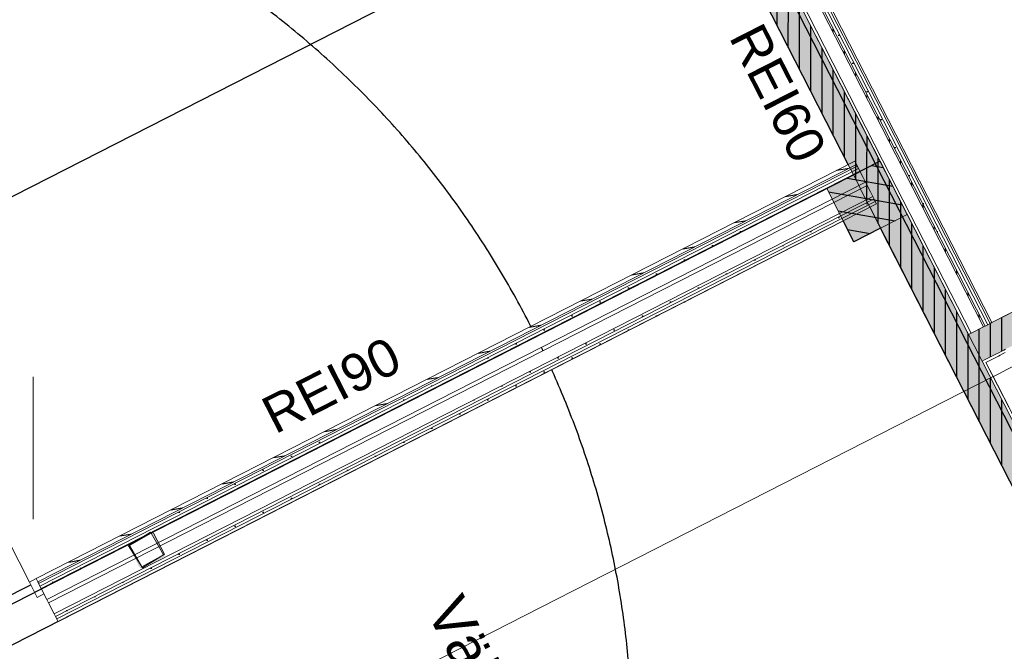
# Model space of a CAD drawing. Header units: metres. Extents: x 538891 to 1080079, y 6588829 to 13178720.
# Tile 510 of 1056: x 539903.67 to 539908.93, y 6589163.93 to 6589167.31. Entities that reach past the tile are written whole.
import ezdxf

# ---------------------------------------------------------------- set-up
doc = ezdxf.new("R2010")
doc.units = ezdxf.units.M
doc.header["$LTSCALE"] = 0.4
doc.linetypes.add('DASHED', pattern=[52.916667, 26.458333, -26.458333])
doc.linetypes.add('Triple Dashed', pattern=[92.604163, 66.145831, -26.458332])
for name, color, linetype in [('AR', 7, 'Continuous'), ('DENDRO', 7, 'Continuous'), ('GEO', 7, 'Continuous')]:
    doc.layers.add(name, color=color, linetype=linetype)
doc.styles.add('Arial', font='arial.ttf')
pattern_1 = [(90, (0, 0), (-0.06, 0), [])]
pattern_2 = [(0, (0, 0), (0, 0.075), [1e-05, -0.07499])]

# ---------------------------------------------------------------- blocks, each defined once
blk = doc.blocks.new('HEIN')
at = {"color": 7, "linetype": 'Continuous', "lineweight": 9}
for p, q in [((-0.455, 0.761), (-0.455, -0.761)), ((0.455, 0.761), (0.455, -0.761))]:
    blk.add_line(p, q, dxfattribs=at)

msp = doc.modelspace()

# ---------------------------------------------------------------- hatches: boundary and pattern name
at = {"layer": 'AR', "linetype": 'Continuous', "lineweight": 25, "true_color": 0x848484}
h = msp.add_hatch(dxfattribs=at)
h.set_pattern_fill('PLYWOOD_0001', color=252, style=0, pattern_type=2)
h.set_pattern_definition(pattern_1)
h.paths.add_polyline_path([(539908.9309, 6589165.5413), (539908.8582, 6589165.6838), (539908.8448, 6589165.677), (539908.9176, 6589165.5345)])
h = msp.add_hatch(dxfattribs=at)
h.set_pattern_fill('PLYWOOD_0001', color=252, style=0, pattern_type=2)
h.set_pattern_definition(pattern_1)
h.paths.add_polyline_path([(539908.9398, 6589165.5459), (539908.8671, 6589165.6884), (539908.8582, 6589165.6838), (539908.9309, 6589165.5413)])
h = msp.add_hatch(dxfattribs=at)
h.set_pattern_fill('PLYWOOD_0001', color=252, style=0, pattern_type=2)
h.set_pattern_definition(pattern_1)
h.paths.add_polyline_path([(539908.8285, 6589165.489), (539908.7558, 6589165.6316), (539908.7424, 6589165.6247), (539908.8151, 6589165.4822)])

# ---------------------------------------------------------------- linework, layer by layer
at = {"layer": 'AR', "color": 7, "linetype": 'Continuous', "lineweight": 9}
for p, q in [((539915.4493, 6589169.0479), (539908.8671, 6589165.6884)), ((539908.1271, 6589166.4784), (539907.9846, 6589166.4056)), ((539908.8226, 6589165.6657), (539908.7558, 6589165.6316)), ((539908.8315, 6589165.6702), (539908.8226, 6589165.6657)), ((539908.8448, 6589165.677), (539908.8315, 6589165.6702)), ((539908.8582, 6589165.6838), (539908.8448, 6589165.677)), ((539908.8671, 6589165.6884), (539908.8582, 6589165.6838)), ((539908.7558, 6589165.6316), (539908.7424, 6589165.6247)), ((539908.8151, 6589165.4822), (539908.8285, 6589165.489))]:
    msp.add_line(p, q, dxfattribs=at)
at = {"layer": 'AR', "color": 250, "linetype": 'Continuous', "lineweight": 9, "true_color": 0x333333}
msp.add_line((539908.2725, 6589166.1934), (539908.1271, 6589166.4784), dxfattribs=at)
msp.add_line((539908.2725, 6589166.1934), (539908.1271, 6589166.4784), dxfattribs=at)
msp.add_line((539908.2725, 6589166.1934), (539908.1271, 6589166.4784), dxfattribs=at)
msp.add_line((539908.2725, 6589166.1934), (539908.1271, 6589166.4784), dxfattribs=at)
msp.add_line((539908.2725, 6589166.1934), (539908.1271, 6589166.4784), dxfattribs=at)
msp.add_line((539908.2725, 6589166.1934), (539908.1271, 6589166.4784), dxfattribs=at)
at = {"layer": 'AR', "color": 143, "linetype": 'Continuous', "lineweight": 25, "true_color": 0x84a8b9, "flags": 128}
msp.add_lwpolyline([(539892.9372, 6589158.7782), (539907.9632, 6589166.4475), (539907.9618, 6589166.4502), (539908.1043, 6589166.5229), (539905.7949, 6589171.0476), (539905.6524, 6589170.9749), (539905.5069, 6589171.2599), (539905.6494, 6589171.3326), (539903.19, 6589176.1513), (539903.0475, 6589176.0785), (539902.902, 6589176.3636), (539903.0445, 6589176.4363), (539900.5851, 6589181.2549)], dxfattribs=at)
at = {"layer": 'AR', "color": 7, "linetype": 'Continuous', "lineweight": 9, "flags": 128}
for points in [[(539892.9372, 6589158.7782), (539907.9632, 6589166.4475), (539907.9618, 6589166.4502), (539908.1043, 6589166.5229), (539905.7949, 6589171.0476), (539905.6524, 6589170.9749), (539905.5069, 6589171.2599), (539905.6494, 6589171.3326), (539903.19, 6589176.1513), (539903.0475, 6589176.0785), (539902.902, 6589176.3636), (539903.0445, 6589176.4363), (539900.5851, 6589181.2549)], [(539908.2725, 6589166.1934), (539908.13, 6589166.1206), (539907.9846, 6589166.4056)]]:
    msp.add_lwpolyline(points, dxfattribs=at)
at = {"layer": 'AR', "color": 9, "linetype": 'Continuous', "lineweight": 9, "true_color": 0xc9c5ab, "flags": 128}
msp.add_lwpolyline([(539908.8671, 6589165.6884), (539915.3691, 6589169.007), (539912.6771, 6589174.2813), (539911.3362, 6589173.5969), (539912.4718, 6589171.3719), (539907.3107, 6589168.7377)], close=True, dxfattribs=at)
at = {"layer": 'AR', "color": 7, "linetype": 'Continuous', "lineweight": 9, "flags": 128}
for points in [[(539908.8671, 6589165.6884), (539915.3691, 6589169.007), (539912.6771, 6589174.2813), (539911.3362, 6589173.5969), (539912.4718, 6589171.3719), (539907.3107, 6589168.7377)], [(539903.9747, 6589159.711), (539907.0743, 6589161.293), (539909.8666, 6589162.7182), (539909.7939, 6589162.8606), (539909.9364, 6589162.9334), (539908.2725, 6589166.1934), (539908.13, 6589166.1206), (539908.0732, 6589166.232), (539902.1813, 6589163.2247)]]:
    msp.add_lwpolyline(points, close=True, dxfattribs=at)
at = {"layer": 'AR', "color": 253, "linetype": 'Continuous', "lineweight": 25, "true_color": 0x92b4ad, "flags": 128}
msp.add_lwpolyline([(539903.9747, 6589159.711), (539907.0743, 6589161.293), (539909.8666, 6589162.7182), (539909.7939, 6589162.8606), (539909.9364, 6589162.9334), (539908.2725, 6589166.1934), (539908.13, 6589166.1206), (539908.0732, 6589166.232), (539902.1813, 6589163.2247)], close=True, dxfattribs=at)
at = {"layer": 'AR', "color": 254, "linetype": 'Continuous', "true_color": 0xcccccc}
for points in [[(539908.9309, 6589165.5413), (539908.8582, 6589165.6838), (539908.9176, 6589165.5345), (539908.8448, 6589165.677)], [(539908.9398, 6589165.5459), (539908.8671, 6589165.6884), (539908.9309, 6589165.5413), (539908.8582, 6589165.6838)], [(539908.8285, 6589165.489), (539908.7558, 6589165.6316), (539908.8151, 6589165.4822), (539908.7424, 6589165.6247)]]:
    msp.add_solid(points, dxfattribs=at)
at = {"layer": 'DENDRO', "color": 5, "linetype": 'Continuous', "lineweight": 25, "true_color": 0x0000ff}
msp.add_open_spline([(539904.1778, 6589158.9822), (539902.9656, 6589158.3746), (539900.2461, 6589158.5151), (539897.96, 6589159.9737), (539896.7198, 6589162.3595), (539896.858, 6589165.0332), (539898.3374, 6589167.2785), (539900.7617, 6589168.4936), (539903.4813, 6589168.3531), (539905.7674, 6589166.8945), (539907.0075, 6589164.5087), (539906.8694, 6589161.835), (539905.3899, 6589159.5897), (539904.1778, 6589158.9822)], degree=2, dxfattribs=at)
at = {"layer": 'DENDRO', "color": 82, "linetype": 'Continuous', "lineweight": 25, "true_color": 0x33cc00}
msp.add_open_spline([(539893.8121, 6589159.0983), (539893.7434, 6589159.1216), (539893.6747, 6589159.145), (539892.9869, 6589159.3862), (539891.1572, 6589159.6654), (539888.4866, 6589158.4411), (539885.5451, 6589157.3971), (539882.5673, 6589157.4149), (539880.4579, 6589158.6217), (539879.0958, 6589159.832), (539877.4884, 6589161.5239), (539875.7359, 6589162.7565), (539874.0064, 6589163.5551), (539872.0916, 6589164.2529), (539871.04, 6589164.1448), (539870.7384, 6589163.4667), (539870.6736, 6589162.5152), (539871.0111, 6589159.8283), (539872.4686, 6589156.6032), (539876.4551, 6589150.405), (539880.4313, 6589142.3133), (539883.4357, 6589136.069), (539886.65, 6589131.8213), (539889.6758, 6589128.0089), (539891.6422, 6589123.7091), (539892.6854, 6589121.9346), (539894.9559, 6589119.083), (539899.4507, 6589118.4526), (539902.4132, 6589119.2024), (539903.4975, 6589120.9997), (539904.0299, 6589121.9681), (539904.9744, 6589123.0691), (539906.8939, 6589123.6435), (539908.5817, 6589124.1163), (539909.2062, 6589124.9889), (539908.8206, 6589126.4423), (539907.9211, 6589128.2423), (539907.3166, 6589130.0189), (539907.9536, 6589131.664), (539909.206, 6589132.9269), (539910.0734, 6589134.09), (539910.2183, 6589135.4872), (539910.1242, 6589137.3281), (539909.7241, 6589140.2997), (539907.9987, 6589143.8429), (539904.8625, 6589145.9332), (539902.1696, 6589146.7782), (539898.4952, 6589147.1704), (539894.6027, 6589147.6734), (539892.2931, 6589147.7161), (539890.9385, 6589146.9877), (539890.5185, 6589145.8464), (539890.375, 6589144.12), (539890.5355, 6589141.8612), (539890.1164, 6589140.2368), (539888.2792, 6589140.1754), (539886.2593, 6589140.9765), (539884.6257, 6589142.2344), (539883.4829, 6589144.0283), (539883.3842, 6589146.4675), (539884.263, 6589149.2079), (539886.6505, 6589150.3674), (539890.039, 6589151.0124), (539893.8765, 6589152.7578), (539896.4616, 6589154.2315), (539898.6752, 6589155.7963), (539898.5791, 6589158.6152), (539898.2775, 6589160.1277), (539896.808, 6589160.1337), (539895.0583, 6589159.4249), (539894.0007, 6589159.1478), (539893.9064, 6589159.123), (539893.8121, 6589159.0983)], degree=2, knots=[0, 0, 0, 0.001482, 0.001482, 0.016366, 0.031249, 0.046133, 0.061016, 0.0759, 0.090783, 0.105667, 0.12055, 0.135433, 0.150317, 0.1652, 0.180084, 0.194967, 0.209851, 0.224734, 0.239618, 0.254501, 0.269384, 0.284268, 0.299151, 0.314035, 0.328918, 0.343802, 0.358685, 0.373569, 0.388452, 0.403335, 0.418219, 0.433102, 0.447986, 0.462869, 0.477753, 0.492636, 0.50752, 0.522403, 0.537286, 0.55217, 0.567053, 0.581937, 0.59682, 0.611704, 0.626587, 0.641471, 0.656354, 0.671237, 0.686121, 0.701004, 0.715888, 0.730771, 0.745655, 0.760538, 0.775422, 0.790305, 0.805188, 0.820072, 0.834955, 0.849839, 0.864722, 0.879606, 0.894489, 0.909373, 0.924256, 0.939139, 0.954023, 0.968906, 0.98379, 0.998673, 0.998673, 1, 1, 1], dxfattribs=at)

# ---------------------------------------------------------------- block references
at = {"layer": 'GEO', "color": 8, "true_color": 0x7d7d7d, "xscale": 0.5, "yscale": 0.5, "zscale": 0.5}
msp.add_blockref('HEIN', (539903.5184, 6589165.0181), dxfattribs=at)

# ---------------------------------------------------------------- texts
at = {"layer": 'AR', "color": 1, "true_color": 0xff0000, "insert": (539907.6378, 6589167.3067), "char_height": 0.2, "attachment_point": 1, "rotation": 297.0398, "line_spacing_factor": 1.004016, "style": 'Arial'}
msp.add_mtext('REI60', dxfattribs=at)
at = {"layer": 'AR', "color": 7, "insert": (539906.0379, 6589164.2508), "char_height": 0.22, "attachment_point": 1, "rotation": 297.0398, "line_spacing_factor": 1.004016, "style": 'Arial'}
msp.add_mtext('Välisporditarbed', dxfattribs=at)

# ---------------------------------------------------------------- next in the draw order: wipeouts: each hides what was drawn before it
at = {"color": 255, "linetype": 'Continuous', "lineweight": 5}
for points in [[(539908.2513, 6589166.3229), (539908.2445, 6589166.3362), (539903.8712, 6589164.1041), (539903.878, 6589164.0907)], [(539908.9718, 6589165.4612), (539908.9377, 6589165.528), (539908.9244, 6589165.5211), (539908.9585, 6589165.4543)]]:
    msp.add_wipeout(points, dxfattribs=at).dxf.layer = 'AR'

# ---------------------------------------------------------------- next in the draw order: hatches: boundary and pattern name
at = {"layer": 'AR', "linetype": 'Continuous', "lineweight": 25, "true_color": 0x848484}
h = msp.add_hatch(dxfattribs=at)
h.set_pattern_fill('GYPSUM_0001', color=252, style=0, pattern_type=2)
h.set_pattern_definition(pattern_2)
h.paths.add_polyline_path([(539908.2513, 6589166.3229), (539908.2445, 6589166.3362), (539903.8712, 6589164.1041), (539903.878, 6589164.0907)])
h = msp.add_hatch(dxfattribs=at)
h.set_pattern_fill('PLYWOOD_0001', color=252, style=0, pattern_type=2)
h.set_pattern_definition(pattern_1)
h.paths.add_polyline_path([(539908.9176, 6589165.5345), (539908.8448, 6589165.677), (539908.8315, 6589165.6702), (539908.9042, 6589165.5277)])

# ---------------------------------------------------------------- next in the draw order: linework, layer by layer
at = {"layer": 'AR', "color": 254, "linetype": 'Continuous', "true_color": 0xcccccc}
msp.add_solid([(539908.9176, 6589165.5345), (539908.8448, 6589165.677), (539908.9042, 6589165.5277), (539908.8315, 6589165.6702)], dxfattribs=at)

# ---------------------------------------------------------------- next in the draw order: wipeouts: each hides what was drawn before it
at = {"color": 255, "linetype": 'Continuous', "lineweight": 5}
for points in [[(539903.8644, 6589164.1175), (539903.8712, 6589164.1041), (539908.2445, 6589166.3362), (539908.2377, 6589166.3496)], [(539908.9585, 6589165.4543), (539908.9244, 6589165.5211), (539908.911, 6589165.5143), (539908.9451, 6589165.4475)]]:
    msp.add_wipeout(points, dxfattribs=at).dxf.layer = 'AR'

# ---------------------------------------------------------------- next in the draw order: hatches: boundary and pattern name
at = {"layer": 'AR', "linetype": 'Continuous', "lineweight": 25, "true_color": 0x848484}
h = msp.add_hatch(dxfattribs=at)
h.set_pattern_fill('PLYWOOD_0001', color=252, style=0, pattern_type=2)
h.set_pattern_definition(pattern_1)
h.paths.add_polyline_path([(539915.4493, 6589169.0479), (539908.8671, 6589165.6884), (539908.9398, 6589165.5459), (539915.522, 6589168.9054)])
h = msp.add_hatch(dxfattribs=at)
h.set_pattern_fill('GYPSUM_0001', color=252, style=0, pattern_type=2)
h.set_pattern_definition(pattern_2)
h.paths.add_polyline_path([(539903.8644, 6589164.1175), (539903.8712, 6589164.1041), (539908.2445, 6589166.3362), (539908.2377, 6589166.3496)])
h = msp.add_hatch(dxfattribs=at)
h.set_pattern_fill('PLYWOOD_0001', color=252, style=0, pattern_type=2)
h.set_pattern_definition(pattern_1)
h.paths.add_polyline_path([(539908.9042, 6589165.5277), (539908.8315, 6589165.6702), (539908.8226, 6589165.6657), (539908.8953, 6589165.5231)])

# ---------------------------------------------------------------- next in the draw order: linework, layer by layer
at = {"layer": 'AR', "color": 7, "linetype": 'Continuous', "lineweight": 9}
msp.add_line((539908.9309, 6589165.5413), (539908.9398, 6589165.5459), dxfattribs=at)
at = {"layer": 'AR', "color": 254, "linetype": 'Continuous', "true_color": 0xcccccc}
for points in [[(539915.4493, 6589169.0479), (539908.8671, 6589165.6884), (539915.522, 6589168.9054), (539908.9398, 6589165.5459)], [(539908.9042, 6589165.5277), (539908.8315, 6589165.6702), (539908.8953, 6589165.5231), (539908.8226, 6589165.6657)]]:
    msp.add_solid(points, dxfattribs=at)

# ---------------------------------------------------------------- next in the draw order: wipeouts: each hides what was drawn before it
at = {"color": 255, "linetype": 'Continuous', "lineweight": 5}
for points in [[(539903.8576, 6589164.1308), (539903.8644, 6589164.1175), (539908.2377, 6589166.3496), (539908.2309, 6589166.363)], [(539908.9451, 6589165.4475), (539908.911, 6589165.5143), (539908.9021, 6589165.5098), (539908.9362, 6589165.443)]]:
    msp.add_wipeout(points, dxfattribs=at).dxf.layer = 'AR'

# ---------------------------------------------------------------- next in the draw order: hatches: boundary and pattern name
at = {"layer": 'AR', "linetype": 'Continuous', "lineweight": 25, "true_color": 0x848484}
h = msp.add_hatch(dxfattribs=at)
h.set_pattern_fill('GYPSUM_0001', color=252, style=0, pattern_type=2)
h.set_pattern_definition(pattern_2)
h.paths.add_polyline_path([(539903.8576, 6589164.1308), (539903.8644, 6589164.1175), (539908.2377, 6589166.3496), (539908.2309, 6589166.363)])
h = msp.add_hatch(dxfattribs=at)
h.set_pattern_fill('PLYWOOD_0001', color=252, style=0, pattern_type=2)
h.set_pattern_definition(pattern_1)
h.paths.add_polyline_path([(539908.8953, 6589165.5231), (539908.8226, 6589165.6657), (539908.7558, 6589165.6316), (539908.8285, 6589165.489)])

# ---------------------------------------------------------------- next in the draw order: linework, layer by layer
at = {"layer": 'AR', "color": 7, "linetype": 'Continuous', "lineweight": 9}
for p, q in [((539908.8285, 6589165.489), (539908.8953, 6589165.5231)), ((539908.8353, 6589165.4757), (539908.9021, 6589165.5098)), ((539908.8953, 6589165.5231), (539908.9042, 6589165.5277)), ((539908.9021, 6589165.5098), (539908.911, 6589165.5143)), ((539908.9042, 6589165.5277), (539908.9176, 6589165.5345)), ((539908.911, 6589165.5143), (539908.9244, 6589165.5211)), ((539908.9176, 6589165.5345), (539908.9309, 6589165.5413)), ((539908.9244, 6589165.5211), (539908.9377, 6589165.528)), ((539903.8712, 6589164.1041), (539903.878, 6589164.0907)), ((539903.8712, 6589164.1041), (539903.878, 6589164.0907))]:
    msp.add_line(p, q, dxfattribs=at)
at = {"layer": 'AR', "color": 254, "linetype": 'Continuous', "true_color": 0xcccccc}
msp.add_solid([(539908.8953, 6589165.5231), (539908.8226, 6589165.6657), (539908.8285, 6589165.489), (539908.7558, 6589165.6316)], dxfattribs=at)

# ---------------------------------------------------------------- next in the draw order: wipeouts: each hides what was drawn before it
at = {"color": 255, "linetype": 'Continuous', "lineweight": 5}
for points in [[(539908.8671, 6589165.6884), (539908.3943, 6589166.6148), (539908.3854, 6589166.6102), (539908.8582, 6589165.6838)], [(539903.8276, 6589164.1896), (539903.8576, 6589164.1308), (539908.2309, 6589166.363), (539908.2009, 6589166.4217)], [(539908.9362, 6589165.443), (539908.9021, 6589165.5098), (539908.8353, 6589165.4757), (539908.8694, 6589165.4089)]]:
    msp.add_wipeout(points, dxfattribs=at).dxf.layer = 'AR'

# ---------------------------------------------------------------- next in the draw order: linework, layer by layer
at = {"layer": 'AR', "color": 7, "linetype": 'Continuous', "lineweight": 9}
for p, q in [((539908.8353, 6589165.4757), (539908.9021, 6589165.5098)), ((539908.8151, 6589165.4822), (539908.8285, 6589165.489)), ((539903.8576, 6589164.1308), (539903.8644, 6589164.1175)), ((539903.8576, 6589164.1308), (539903.8644, 6589164.1175)), ((539903.8644, 6589164.1175), (539903.8712, 6589164.1041)), ((539903.8644, 6589164.1175), (539903.8712, 6589164.1041))]:
    msp.add_line(p, q, dxfattribs=at)

# ---------------------------------------------------------------- next in the draw order: wipeouts: each hides what was drawn before it
at = {"color": 255, "linetype": 'Continuous', "lineweight": 5}
for points in [[(539908.8582, 6589165.6838), (539908.3854, 6589166.6102), (539908.372, 6589166.6034), (539908.8448, 6589165.677)], [(539908.1436, 6589166.534), (539908.1345, 6589166.5518), (539903.7612, 6589164.3196), (539903.7703, 6589164.3018)], [(539908.8694, 6589165.4089), (539910.2378, 6589162.7279), (539910.3046, 6589162.762), (539908.9362, 6589165.443)]]:
    msp.add_wipeout(points, dxfattribs=at).dxf.layer = 'AR'

# ---------------------------------------------------------------- next in the draw order: hatches: boundary and pattern name
at = {"layer": 'AR', "linetype": 'Continuous', "lineweight": 25, "true_color": 0x848484}
h = msp.add_hatch(dxfattribs=at)
h.set_pattern_fill('GYPSUM_0001', color=252, style=0, pattern_type=2)
h.set_pattern_definition(pattern_2)
h.paths.add_polyline_path([(539908.8582, 6589165.6838), (539908.3854, 6589166.6102), (539908.372, 6589166.6034), (539908.8448, 6589165.677)])
at = {"layer": 'AR', "linetype": 'Continuous', "lineweight": 25, "true_color": 0x808080}
h = msp.add_hatch(dxfattribs=at)
h.set_pattern_fill('WOOD_0001_1', color=8, style=0, pattern_type=2)
h.set_pattern_definition([(10, (0, 0), (-0.015628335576, 0.0886326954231), [])])
h.paths.add_polyline_path([(539908.1436, 6589166.534), (539908.1345, 6589166.5518), (539903.7612, 6589164.3196), (539903.7703, 6589164.3018)])
at = {"layer": 'AR', "linetype": 'Continuous', "lineweight": 25, "true_color": 0x848484}
h = msp.add_hatch(dxfattribs=at)
h.set_pattern_fill('PLYWOOD_0001', color=252, style=0, pattern_type=2)
h.set_pattern_definition(pattern_1)
h.paths.add_polyline_path([(539908.6726, 6589165.4095), (539910.0819, 6589162.6484), (539910.2244, 6589162.7211), (539908.8151, 6589165.4822)])

# ---------------------------------------------------------------- next in the draw order: linework, layer by layer
at = {"layer": 'AR', "color": 7, "linetype": 'Continuous', "lineweight": 9}
for p, q in [((539910.2244, 6589162.7211), (539908.8151, 6589165.4822)), ((539910.2378, 6589162.7279), (539908.8353, 6589165.4757))]:
    msp.add_line(p, q, dxfattribs=at)
at = {"layer": 'AR', "color": 254, "linetype": 'Continuous', "true_color": 0xcccccc}
msp.add_solid([(539908.6726, 6589165.4095), (539910.0819, 6589162.6484), (539908.8151, 6589165.4822), (539910.2244, 6589162.7211)], dxfattribs=at)

# ---------------------------------------------------------------- next in the draw order: wipeouts: each hides what was drawn before it
at = {"color": 255, "linetype": 'Continuous', "lineweight": 5}
for points in [[(539908.8448, 6589165.677), (539908.372, 6589166.6034), (539908.3586, 6589166.5966), (539908.8315, 6589165.6702)], [(539903.7748, 6589164.2929), (539908.1481, 6589166.5251), (539908.1436, 6589166.534), (539903.7703, 6589164.3018)]]:
    msp.add_wipeout(points, dxfattribs=at).dxf.layer = 'AR'

# ---------------------------------------------------------------- next in the draw order: hatches: boundary and pattern name
at = {"layer": 'AR', "linetype": 'Continuous', "lineweight": 25, "true_color": 0x848484}
h = msp.add_hatch(dxfattribs=at)
h.set_pattern_fill('GYPSUM_0001', color=252, style=0, pattern_type=2)
h.set_pattern_definition(pattern_2)
h.paths.add_polyline_path([(539908.8448, 6589165.677), (539908.372, 6589166.6034), (539908.3586, 6589166.5966), (539908.8315, 6589165.6702)])

# ---------------------------------------------------------------- next in the draw order: linework, layer by layer
at = {"layer": 'AR', "color": 7, "linetype": 'Continuous', "lineweight": 9}
msp.add_line((539908.8671, 6589165.6884), (539908.8582, 6589165.6838), dxfattribs=at)

# ---------------------------------------------------------------- next in the draw order: wipeouts: each hides what was drawn before it
at = {"color": 255, "linetype": 'Continuous', "lineweight": 5}
msp.add_wipeout([(539903.7817, 6589164.2796), (539908.155, 6589166.5117), (539908.1481, 6589166.5251), (539903.7748, 6589164.2929)], dxfattribs=at).dxf.layer = 'AR'

# ---------------------------------------------------------------- next in the draw order: hatches: boundary and pattern name
at = {"layer": 'AR', "linetype": 'Continuous', "lineweight": 25, "true_color": 0x848484}
h = msp.add_hatch(dxfattribs=at)
h.set_pattern_fill('GYPSUM_0001', color=252, style=0, pattern_type=2)
h.set_pattern_definition(pattern_2)
h.paths.add_polyline_path([(539903.7817, 6589164.2796), (539908.155, 6589166.5117), (539908.1481, 6589166.5251), (539903.7748, 6589164.2929)])

# ---------------------------------------------------------------- next in the draw order: wipeouts: each hides what was drawn before it
at = {"color": 255, "linetype": 'Continuous', "lineweight": 5}
msp.add_wipeout([(539908.8315, 6589165.6702), (539908.3586, 6589166.5966), (539908.3497, 6589166.592), (539908.8226, 6589165.6657)], dxfattribs=at).dxf.layer = 'AR'

# ---------------------------------------------------------------- next in the draw order: hatches: boundary and pattern name
at = {"layer": 'AR', "linetype": 'Continuous', "lineweight": 25, "true_color": 0x848484}
h = msp.add_hatch(dxfattribs=at)
h.set_pattern_fill('PLYWOOD_0001', color=252, style=0, pattern_type=2)
h.set_pattern_definition(pattern_1)
h.paths.add_polyline_path([(539908.8315, 6589165.6702), (539908.3586, 6589166.5966), (539908.3497, 6589166.592), (539908.8226, 6589165.6657)])

# ---------------------------------------------------------------- next in the draw order: wipeouts: each hides what was drawn before it
at = {"color": 255, "linetype": 'Continuous', "lineweight": 5}
msp.add_wipeout([(539903.7885, 6589164.2662), (539908.1618, 6589166.4983), (539908.155, 6589166.5117), (539903.7817, 6589164.2796)], dxfattribs=at).dxf.layer = 'AR'

# ---------------------------------------------------------------- next in the draw order: hatches: boundary and pattern name
at = {"layer": 'AR', "linetype": 'Continuous', "lineweight": 25, "true_color": 0x848484}
h = msp.add_hatch(dxfattribs=at)
h.set_pattern_fill('GYPSUM_0001', color=252, style=0, pattern_type=2)
h.set_pattern_definition(pattern_2)
h.paths.add_polyline_path([(539903.7885, 6589164.2662), (539908.1618, 6589166.4983), (539908.155, 6589166.5117), (539903.7817, 6589164.2796)])

# ---------------------------------------------------------------- next in the draw order: wipeouts: each hides what was drawn before it
at = {"color": 255, "linetype": 'Continuous', "lineweight": 5}
msp.add_wipeout([(539908.1918, 6589166.4396), (539908.1618, 6589166.4983), (539903.7885, 6589164.2662), (539903.803, 6589164.2377), (539903.8185, 6589164.2074)], dxfattribs=at).dxf.layer = 'AR'

# ---------------------------------------------------------------- next in the draw order: hatches: boundary and pattern name
at = {"layer": 'AR', "linetype": 'Continuous', "lineweight": 0}
h = msp.add_hatch(color=7, dxfattribs=at)
h.paths.add_polyline_path([(539904.3128, 6589164.3822), (539904.314, 6589164.3803), (539904.3157, 6589164.3786), (539904.3176, 6589164.3772), (539904.3198, 6589164.3763), (539904.3221, 6589164.3758), (539904.3244, 6589164.3757), (539904.3267, 6589164.3761), (539904.3289, 6589164.377), (539904.4411, 6589164.4343), (539904.4431, 6589164.4355), (539904.4448, 6589164.4372), (539904.4462, 6589164.4391), (539904.4471, 6589164.4413), (539904.4476, 6589164.4436), (539904.4476, 6589164.4459), (539904.4472, 6589164.4482), (539904.4464, 6589164.4504), (539904.3891, 6589164.5626), (539904.3878, 6589164.5646), (539904.3862, 6589164.5663), (539904.3843, 6589164.5677), (539904.3821, 6589164.5686), (539904.3798, 6589164.5691), (539904.3775, 6589164.5692), (539904.3751, 6589164.5687), (539904.3729, 6589164.5679), (539904.2607, 6589164.5106), (539904.2587, 6589164.5093), (539904.257, 6589164.5077), (539904.2557, 6589164.5058), (539904.2548, 6589164.5036), (539904.2543, 6589164.5013), (539904.2542, 6589164.499), (539904.2546, 6589164.4966), (539904.2555, 6589164.4945)])
h.paths.add_polyline_path([(539904.3187, 6589164.384), (539904.3196, 6589164.3831), (539904.3205, 6589164.3824), (539904.3216, 6589164.382), (539904.3228, 6589164.3817), (539904.3239, 6589164.3817), (539904.3251, 6589164.3819), (539904.3262, 6589164.3823), (539904.4384, 6589164.4396), (539904.4394, 6589164.4403), (539904.4402, 6589164.4411), (539904.4409, 6589164.442), (539904.4414, 6589164.4431), (539904.4416, 6589164.4443), (539904.4417, 6589164.4454), (539904.4415, 6589164.4466), (539904.441, 6589164.4477), (539904.3837, 6589164.5599), (539904.3831, 6589164.5609), (539904.3823, 6589164.5618), (539904.3813, 6589164.5624), (539904.3803, 6589164.5629), (539904.3791, 6589164.5632), (539904.3779, 6589164.5632), (539904.3768, 6589164.563), (539904.3757, 6589164.5625), (539904.2634, 6589164.5053), (539904.2625, 6589164.5046), (539904.2616, 6589164.5038), (539904.2609, 6589164.5028), (539904.2605, 6589164.5018), (539904.2602, 6589164.5006), (539904.2602, 6589164.4994), (539904.2604, 6589164.4983), (539904.2608, 6589164.4972), (539904.3181, 6589164.385)])

# ---------------------------------------------------------------- next in the draw order: linework, layer by layer
at = {"layer": 'AR', "color": 7, "linetype": 'Continuous', "lineweight": 9}
for p, q in [((539908.1345, 6589166.5518), (539903.7612, 6589164.3196)), ((539908.1436, 6589166.534), (539903.7703, 6589164.3018)), ((539908.1481, 6589166.5251), (539903.7748, 6589164.2929)), ((539908.155, 6589166.5117), (539903.7817, 6589164.2796)), ((539908.2513, 6589166.3229), (539908.1345, 6589166.5518)), ((539908.1618, 6589166.4983), (539903.7885, 6589164.2662)), ((539903.8185, 6589164.2074), (539908.1918, 6589166.4396)), ((539903.8276, 6589164.1896), (539908.2009, 6589166.4217)), ((539903.8576, 6589164.1308), (539908.2309, 6589166.363)), ((539903.8644, 6589164.1175), (539908.2377, 6589166.3496)), ((539903.8712, 6589164.1041), (539908.2445, 6589166.3362)), ((539903.878, 6589164.0907), (539908.2513, 6589166.3229)), ((539903.878, 6589164.0907), (539908.2513, 6589166.3229)), ((539903.7612, 6589164.3196), (539903.7703, 6589164.3018)), ((539903.7703, 6589164.3018), (539903.7748, 6589164.2929)), ((539903.7748, 6589164.2929), (539903.7817, 6589164.2796)), ((539903.7817, 6589164.2796), (539903.7885, 6589164.2662)), ((539903.7885, 6589164.2662), (539903.803, 6589164.2377)), ((539903.803, 6589164.2377), (539903.8185, 6589164.2074)), ((539903.8185, 6589164.2074), (539903.8276, 6589164.1896)), ((539903.8276, 6589164.1896), (539903.8576, 6589164.1308)), ((539903.8276, 6589164.1896), (539903.8576, 6589164.1308))]:
    msp.add_line(p, q, dxfattribs=at)
at = {"layer": 'AR', "color": 7, "linetype": 'Continuous', "lineweight": 9, "flags": 128}
for points in [[(539904.3729, 6589164.5679), (539904.2555, 6589164.4945), (539904.3289, 6589164.377), (539904.4464, 6589164.4504), (539904.3891, 6589164.5626)], [(539904.3757, 6589164.5625), (539904.2608, 6589164.4972), (539904.3262, 6589164.3823), (539904.441, 6589164.4477)]]:
    msp.add_lwpolyline(points, close=True, dxfattribs=at)

# ---------------------------------------------------------------- next in the draw order: texts
at = {"layer": 'AR', "color": 235, "true_color": 0xa6447a, "insert": (539904.947, 6589165.2673), "char_height": 0.2, "attachment_point": 1, "rotation": 27.0398, "line_spacing_factor": 1.004016, "style": 'Arial'}
msp.add_mtext('REI90', dxfattribs=at)

# ---------------------------------------------------------------- next in the draw order: wipeouts: each hides what was drawn before it
at = {"color": 255, "linetype": 'Continuous', "lineweight": 5}
msp.add_wipeout([(539903.7612, 6589164.3196), (539903.7256, 6589164.3015), (539903.7674, 6589164.2195), (539903.803, 6589164.2377)], dxfattribs=at).dxf.layer = 'AR'

# ---------------------------------------------------------------- next in the draw order: linework, layer by layer
at = {"layer": 'AR', "color": 255, "linetype": 'Continuous', "lineweight": 25}
msp.add_line((539906.5148, 6589167.8335), (539893.1544, 6589161.0144), dxfattribs=at)
at = {"layer": 'AR', "color": 235, "linetype": 'DASHED', "lineweight": 25, "true_color": 0xa6447a}
msp.add_line((539908.2696, 6589166.5511), (539902.0215, 6589163.3621), dxfattribs=at)
at = {"layer": 'AR', "color": 7, "linetype": 'Continuous', "lineweight": 9}
for p, q in [((539903.7256, 6589164.3015), (539903.3073, 6589165.1209)), ((539903.7612, 6589164.3196), (539903.7256, 6589164.3015)), ((539903.7256, 6589164.3015), (539903.7674, 6589164.2195)), ((539903.803, 6589164.2377), (539903.7612, 6589164.3196)), ((539903.7612, 6589164.3196), (539903.7703, 6589164.3018)), ((539903.7612, 6589164.3196), (539903.7703, 6589164.3018)), ((539903.7703, 6589164.3018), (539903.7748, 6589164.2929)), ((539903.7703, 6589164.3018), (539903.7748, 6589164.2929)), ((539903.7748, 6589164.2929), (539903.7817, 6589164.2796)), ((539903.7748, 6589164.2929), (539903.7817, 6589164.2796)), ((539903.7817, 6589164.2796), (539903.7885, 6589164.2662)), ((539903.7817, 6589164.2796), (539903.7885, 6589164.2662)), ((539903.7885, 6589164.2662), (539903.803, 6589164.2377)), ((539903.7885, 6589164.2662), (539903.803, 6589164.2377)), ((539903.7674, 6589164.2195), (539903.803, 6589164.2377)), ((539903.803, 6589164.2377), (539903.8185, 6589164.2074)), ((539903.8185, 6589164.2074), (539903.8276, 6589164.1896))]:
    msp.add_line(p, q, dxfattribs=at)
at = {"layer": 'AR', "color": 255, "linetype": 'Continuous', "lineweight": 25}
msp.add_arc((539899.1186, 6589165.8268), 6.75, 39.14132, 194.93832, dxfattribs=at)

# ---------------------------------------------------------------- next in the draw order: wipeouts: each hides what was drawn before it
at = {"color": 255, "linetype": 'Continuous', "lineweight": 5}
msp.add_wipeout([(539908.8226, 6589165.6657), (539908.3497, 6589166.592), (539908.2829, 6589166.5579), (539908.7558, 6589165.6316)], dxfattribs=at).dxf.layer = 'AR'

# ---------------------------------------------------------------- next in the draw order: hatches: boundary and pattern name
at = {"layer": 'AR', "linetype": 'Continuous', "lineweight": 25, "true_color": 0x848484}
h = msp.add_hatch(dxfattribs=at)
h.set_pattern_fill('PLYWOOD_0001', color=252, style=0, pattern_type=2)
h.set_pattern_definition(pattern_1)
h.paths.add_polyline_path([(539908.7424, 6589165.6247), (539908.2696, 6589166.5511), (539908.1271, 6589166.4784), (539908.5999, 6589165.552)])
h = msp.add_hatch(dxfattribs=at)
h.set_pattern_fill('PLYWOOD_0001', color=252, style=0, pattern_type=2)
h.set_pattern_definition(pattern_1)
h.paths.add_polyline_path([(539908.8151, 6589165.4822), (539908.7424, 6589165.6247), (539908.5999, 6589165.552), (539908.6726, 6589165.4095)])

# ---------------------------------------------------------------- next in the draw order: linework, layer by layer
at = {"layer": 'AR', "color": 7, "linetype": 'Continuous', "lineweight": 9}
for p, q in [((539908.8582, 6589165.6838), (539908.3854, 6589166.6102)), ((539908.8671, 6589165.6884), (539908.3943, 6589166.6148)), ((539908.7558, 6589165.6316), (539908.2829, 6589166.5579)), ((539908.8226, 6589165.6657), (539908.3497, 6589166.592)), ((539908.8315, 6589165.6702), (539908.3586, 6589166.5966)), ((539908.8448, 6589165.677), (539908.372, 6589166.6034)), ((539908.7424, 6589165.6247), (539908.2696, 6589166.5511)), ((539908.1271, 6589166.4784), (539910.0819, 6589162.6484)), ((539908.8226, 6589165.6657), (539908.7558, 6589165.6316)), ((539908.8315, 6589165.6702), (539908.8226, 6589165.6657)), ((539908.8448, 6589165.677), (539908.8315, 6589165.6702)), ((539908.8582, 6589165.6838), (539908.8448, 6589165.677)), ((539908.7558, 6589165.6316), (539908.7424, 6589165.6247))]:
    msp.add_line(p, q, dxfattribs=at)
at = {"layer": 'AR', "color": 235, "linetype": 'DASHED', "lineweight": 25, "true_color": 0xa6447a}
msp.add_line((539911.0832, 6589160.977), (539908.2508, 6589166.5262), dxfattribs=at)
at = {"layer": 'AR', "color": 254, "linetype": 'Continuous', "true_color": 0xcccccc}
for points in [[(539908.7424, 6589165.6247), (539908.2696, 6589166.5511), (539908.5999, 6589165.552), (539908.1271, 6589166.4784)], [(539908.8151, 6589165.4822), (539908.7424, 6589165.6247), (539908.6726, 6589165.4095), (539908.5999, 6589165.552)]]:
    msp.add_solid(points, dxfattribs=at)

# ---------------------------------------------------------------- next in the draw order: wipeouts: each hides what was drawn before it
at = {"color": 255, "linetype": 'Continuous', "lineweight": 5}
msp.add_wipeout([(539908.3943, 6589166.6148), (539907.3016, 6589168.7555), (539907.2927, 6589168.751), (539908.3854, 6589166.6102)], dxfattribs=at).dxf.layer = 'AR'

# ---------------------------------------------------------------- next in the draw order: wipeouts: each hides what was drawn before it
msp.add_wipeout([(539908.3854, 6589166.6102), (539907.2927, 6589168.751), (539907.2794, 6589168.7441), (539908.372, 6589166.6034)], dxfattribs=at).dxf.layer = 'AR'

# ---------------------------------------------------------------- next in the draw order: hatches: boundary and pattern name
at = {"layer": 'AR', "linetype": 'Continuous', "lineweight": 25, "true_color": 0x848484}
h = msp.add_hatch(dxfattribs=at)
h.set_pattern_fill('GYPSUM_0001', color=252, style=0, pattern_type=2)
h.set_pattern_definition(pattern_2)
h.paths.add_polyline_path([(539908.3854, 6589166.6102), (539907.2927, 6589168.751), (539907.2794, 6589168.7441), (539908.372, 6589166.6034)])

# ---------------------------------------------------------------- next in the draw order: wipeouts: each hides what was drawn before it
at = {"color": 255, "linetype": 'Continuous', "lineweight": 5}
msp.add_wipeout([(539908.372, 6589166.6034), (539907.2794, 6589168.7441), (539907.266, 6589168.7373), (539908.3586, 6589166.5966)], dxfattribs=at).dxf.layer = 'AR'

# ---------------------------------------------------------------- next in the draw order: hatches: boundary and pattern name
at = {"layer": 'AR', "linetype": 'Continuous', "lineweight": 25, "true_color": 0x848484}
h = msp.add_hatch(dxfattribs=at)
h.set_pattern_fill('GYPSUM_0001', color=252, style=0, pattern_type=2)
h.set_pattern_definition(pattern_2)
h.paths.add_polyline_path([(539908.372, 6589166.6034), (539907.2794, 6589168.7441), (539907.266, 6589168.7373), (539908.3586, 6589166.5966)])

# ---------------------------------------------------------------- next in the draw order: wipeouts: each hides what was drawn before it
at = {"color": 255, "linetype": 'Continuous', "lineweight": 5}
msp.add_wipeout([(539908.3586, 6589166.5966), (539907.266, 6589168.7373), (539907.2571, 6589168.7328), (539908.3497, 6589166.592)], dxfattribs=at).dxf.layer = 'AR'

# ---------------------------------------------------------------- next in the draw order: hatches: boundary and pattern name
at = {"layer": 'AR', "linetype": 'Continuous', "lineweight": 25, "true_color": 0x848484}
h = msp.add_hatch(dxfattribs=at)
h.set_pattern_fill('PLYWOOD_0001', color=252, style=0, pattern_type=2)
h.set_pattern_definition(pattern_1)
h.paths.add_polyline_path([(539908.3586, 6589166.5966), (539907.266, 6589168.7373), (539907.2571, 6589168.7328), (539908.3497, 6589166.592)])

# ---------------------------------------------------------------- next in the draw order: wipeouts: each hides what was drawn before it
at = {"color": 255, "linetype": 'Continuous', "lineweight": 5}
msp.add_wipeout([(539908.3497, 6589166.592), (539907.2571, 6589168.7328), (539907.1903, 6589168.6987), (539908.2829, 6589166.5579)], dxfattribs=at).dxf.layer = 'AR'

# ---------------------------------------------------------------- next in the draw order: hatches: boundary and pattern name
at = {"layer": 'AR', "linetype": 'Continuous', "lineweight": 25, "true_color": 0x848484}
h = msp.add_hatch(dxfattribs=at)
h.set_pattern_fill('PLYWOOD_0001', color=252, style=0, pattern_type=2)
h.set_pattern_definition(pattern_1)
h.paths.add_polyline_path([(539907.0344, 6589168.6191), (539908.1271, 6589166.4784), (539908.2696, 6589166.5511), (539907.1769, 6589168.6919)])
h = msp.add_hatch(dxfattribs=at)
h.set_pattern_fill('WOOD_0001', color=252, style=0, pattern_type=2)
h.set_pattern_definition([(-10, (42.05, 28.59), (0.015628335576, 0.0886326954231), [])])
h.paths.add_polyline_path([(539908.2696, 6589166.5511), (539907.9846, 6589166.4056), (539908.13, 6589166.1206), (539908.415, 6589166.2661)])

# ---------------------------------------------------------------- next in the draw order: linework, layer by layer
at = {"layer": 'AR', "color": 251, "linetype": 'Triple Dashed', "lineweight": 9, "true_color": 0x575757}
for p, q in [((539911.8068, 6589159.6209), (539870.9619, 6589239.6459)), ((539890.6475, 6589156.0973), (539971.1114, 6589197.1662))]:
    msp.add_line(p, q, dxfattribs=at)
at = {"layer": 'AR', "color": 1, "linetype": 'DASHED', "lineweight": 25, "true_color": 0xff0000}
msp.add_line((539908.2508, 6589166.5262), (539898.075, 6589186.4631), dxfattribs=at)
at = {"layer": 'AR', "color": 7, "linetype": 'Continuous', "lineweight": 9}
for p, q in [((539908.3497, 6589166.592), (539907.2571, 6589168.7328)), ((539908.3586, 6589166.5966), (539907.266, 6589168.7373)), ((539908.372, 6589166.6034), (539907.2794, 6589168.7441)), ((539908.3854, 6589166.6102), (539907.2927, 6589168.751)), ((539908.3943, 6589166.6148), (539907.3016, 6589168.7555)), ((539908.2696, 6589166.5511), (539907.1769, 6589168.6919)), ((539908.2829, 6589166.5579), (539907.1903, 6589168.6987)), ((539907.0344, 6589168.6191), (539908.1271, 6589166.4784))]:
    msp.add_line(p, q, dxfattribs=at)
at = {"layer": 'AR', "color": 7, "linetype": 'Continuous', "lineweight": 9, "flags": 128}
msp.add_lwpolyline([(539908.2696, 6589166.5511), (539908.415, 6589166.2661), (539908.13, 6589166.1206), (539907.9846, 6589166.4056)], close=True, dxfattribs=at)
at = {"layer": 'AR', "color": 254, "linetype": 'Continuous', "true_color": 0xcccccc}
for points in [[(539907.0344, 6589168.6191), (539908.1271, 6589166.4784), (539907.1769, 6589168.6919), (539908.2696, 6589166.5511)], [(539908.2696, 6589166.5511), (539907.9846, 6589166.4056), (539908.415, 6589166.2661), (539908.13, 6589166.1206)]]:
    msp.add_solid(points, dxfattribs=at)

doc.saveas('drawing.dxf')
